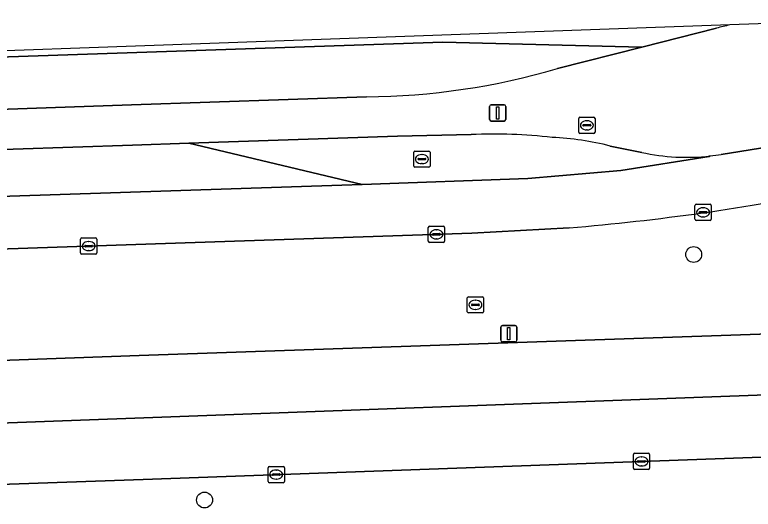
# Model space of a CAD drawing. Extents: x 161084 to 161928, y 385354 to 386522.
# Drawn here: x 161411.27 to 161456.77, y 386477.35 to 386507.85 of the extents above; entities that cross this region are included whole.
import ezdxf

# ---------------------------------------------------------------- set-up
doc = ezdxf.new("R2010")
doc.units = 0
for name, color, linetype in [('IMGEO_Berm_groen', 7, 'Continuous'), ('IMGEO_Boom', 7, 'Continuous'), ('IMGEO_Kolk', 7, 'Continuous'), ('IMGEO_Lichtmast', 7, 'Continuous'), ('IMGEO_OVBaan_gesloten', 7, 'Continuous'), ('IMGEO_Rijbaan_regionaal_gesloten', 7, 'Continuous'), ('IMGEO_Rioolput', 7, 'Continuous')]:
    doc.layers.add(name, color=color, linetype=linetype)

msp = doc.modelspace()

# ---------------------------------------------------------------- linework, layer by layer
at = {"layer": 'IMGEO_Berm_groen'}
for points in [[(161472.841, 386507.848), (161455.324, 386507.221)], [(161454.516, 386507.021), (161449.902, 386505.846), (161444.723, 386504.527)], [(161432.944, 386502.787), (161418.457, 386502.297), (161374.619, 386500.743), (161372.394, 386500.695)], [(161372.405, 386498.261), (161374.651, 386498.338), (161385.424, 386498.699), (161418.536, 386499.812), (161422.001, 386499.929), (161434.856, 386500.361), (161439.396, 386500.453)], [(161447.962, 386499.748), (161449.899, 386499.357)], [(161454.794, 386499.231), (161457.742, 386499.708)], [(161445.438, 386494.704), (161439.439, 386494.379), (161418.73, 386493.678), (161392.1, 386492.777), (161388.203, 386486.728), (161387.543, 386485.704), (161388.195, 386485.727), (161418.948, 386486.825), (161500.793, 386489.65), (161502.078, 386489.71)], [(161509.574, 386482.455), (161419.19, 386479.191), (161403.895, 386478.639), (161397.843, 386478.5), (161387.908, 386473.37), (161419.34, 386474.481), (161422.42, 386474.59), (161500, 386477.146), (161503.47, 386477.26), (161504.64, 386477.27), (161512.843, 386477.556)]]:
    msp.add_lwpolyline(points, dxfattribs=at)
for centre, radius, start, end in [((161462.769, 386475.337), 32.741, 103.1431, 104.5995), ((161432.57, 386546.06), 43.274, 270.4955, 286.3104), ((161440.84, 386470.081), 30.407, 83.306, 92.7212), ((161443.701, 386483.386), 16.908, 75.4022, 87.6835), ((161452.674, 386512.03), 12.973, 257.6487, 276.4168), ((161452.748, 386511.512), 12.45, 276.3458, 279.4592), ((161433.18, 386640.221), 146.033, 274.81504, 281.29295)]:
    msp.add_arc(centre, radius, start, end, dxfattribs=at)
at = {"layer": 'IMGEO_Boom'}
for centre in [(161453.106, 386493.058), (161422.968, 386477.917)]:
    msp.add_circle(centre, 0.489, dxfattribs=at)
at = {"layer": 'IMGEO_Kolk'}
for p, q in [((161453.184, 386495.236), (161453.184, 386496.088)), ((161453.259, 386496.162), (161454.111, 386496.162)), ((161454.185, 386496.088), (161454.185, 386495.236)), ((161453.443, 386495.656), (161453.443, 386495.668)), ((161453.486, 386495.705), (161453.884, 386495.705)), ((161453.672, 386495.942), (161453.697, 386495.942)), ((161453.927, 386495.668), (161453.927, 386495.656)), ((161453.881, 386495.619), (161453.483, 386495.619)), ((161453.695, 386495.382), (161453.67, 386495.382)), ((161436.753, 386493.879), (161436.753, 386494.731)), ((161436.828, 386494.805), (161437.68, 386494.805)), ((161437.754, 386494.731), (161437.754, 386493.879)), ((161454.111, 386495.162), (161453.259, 386495.162)), ((161437.012, 386494.299), (161437.012, 386494.311)), ((161437.45, 386494.262), (161437.052, 386494.262)), ((161437.055, 386494.348), (161437.453, 386494.348)), ((161437.241, 386494.585), (161437.266, 386494.585)), ((161437.496, 386494.311), (161437.496, 386494.299)), ((161415.327, 386493.154), (161415.327, 386494.006)), ((161415.402, 386494.08), (161416.254, 386494.08)), ((161415.815, 386493.86), (161415.84, 386493.86)), ((161416.328, 386494.006), (161416.328, 386493.154)), ((161437.68, 386493.805), (161436.828, 386493.805)), ((161437.264, 386494.025), (161437.239, 386494.025)), ((161415.586, 386493.574), (161415.586, 386493.586)), ((161416.024, 386493.537), (161415.626, 386493.537)), ((161415.629, 386493.623), (161416.027, 386493.623)), ((161416.07, 386493.586), (161416.07, 386493.574)), ((161416.254, 386493.08), (161415.402, 386493.08)), ((161415.838, 386493.3), (161415.813, 386493.3)), ((161449.387, 386479.874), (161449.387, 386480.726)), ((161449.462, 386480.8), (161450.314, 386480.8)), ((161450.388, 386480.726), (161450.388, 386479.874)), ((161449.646, 386480.294), (161449.646, 386480.306)), ((161450.084, 386480.257), (161449.686, 386480.257)), ((161449.689, 386480.343), (161450.087, 386480.343)), ((161449.875, 386480.58), (161449.9, 386480.58)), ((161450.13, 386480.306), (161450.13, 386480.294)), ((161426.886, 386479.061), (161426.886, 386479.913)), ((161426.961, 386479.987), (161427.813, 386479.987)), ((161427.374, 386479.767), (161427.399, 386479.767)), ((161427.887, 386479.913), (161427.887, 386479.061)), ((161450.314, 386479.8), (161449.462, 386479.8)), ((161449.898, 386480.02), (161449.873, 386480.02)), ((161427.145, 386479.481), (161427.145, 386479.493)), ((161427.583, 386479.444), (161427.185, 386479.444)), ((161427.188, 386479.53), (161427.586, 386479.53)), ((161427.629, 386479.493), (161427.629, 386479.481)), ((161427.813, 386478.987), (161426.961, 386478.987)), ((161427.397, 386479.207), (161427.372, 386479.207))]:
    msp.add_line(p, q, dxfattribs=at)
for points in [[(161453.184, 386495.236), (161453.184, 386496.088)], [(161453.259, 386496.162), (161454.111, 386496.162)], [(161454.185, 386496.088), (161454.185, 386495.236)], [(161436.753, 386493.879), (161436.753, 386494.731)], [(161436.828, 386494.805), (161437.68, 386494.805)], [(161437.754, 386494.731), (161437.754, 386493.879)], [(161454.111, 386495.162), (161453.259, 386495.162)], [(161415.327, 386493.154), (161415.327, 386494.006)], [(161415.402, 386494.08), (161416.254, 386494.08)], [(161416.328, 386494.006), (161416.328, 386493.154)], [(161437.68, 386493.805), (161436.828, 386493.805)], [(161416.254, 386493.08), (161415.402, 386493.08)], [(161449.387, 386479.874), (161449.387, 386480.726)], [(161449.462, 386480.8), (161450.314, 386480.8)], [(161450.388, 386480.726), (161450.388, 386479.874)], [(161426.886, 386479.061), (161426.886, 386479.913)], [(161426.961, 386479.987), (161427.813, 386479.987)], [(161427.887, 386479.913), (161427.887, 386479.061)], [(161450.314, 386479.8), (161449.462, 386479.8)], [(161427.813, 386478.987), (161426.961, 386478.987)]]:
    msp.add_lwpolyline(points, dxfattribs=at)
for centre, radius, start, end in [((161453.261, 386496.086), 0.0765, 91.552, 178.448), ((161453.261, 386496.086), 0.0765, 91.552, 178.448), ((161454.109, 386496.086), 0.0765, 1.552, 88.448), ((161454.109, 386496.086), 0.0765, 1.552, 88.448), ((161453.483, 386495.665), 0.0403, 85.8775, 175.7526), ((161453.48, 386495.655), 0.0366, 178.938, 274.7102), ((161453.884, 386495.662), 0.043, 264.8664, 352.4533), ((161453.888, 386495.667), 0.0386, 1.7309, 96.639), ((161453.261, 386495.238), 0.0765, 181.552, 268.448), ((161453.261, 386495.238), 0.0765, 181.552, 268.448), ((161454.109, 386495.238), 0.0765, 271.552, 358.448), ((161454.109, 386495.238), 0.0765, 271.552, 358.448), ((161436.83, 386494.729), 0.0765, 91.552, 178.448), ((161436.83, 386494.729), 0.0765, 91.552, 178.448), ((161437.678, 386494.729), 0.0765, 1.552, 88.448), ((161437.678, 386494.729), 0.0765, 1.552, 88.448), ((161437.052, 386494.308), 0.0403, 85.8775, 175.7526), ((161437.049, 386494.298), 0.0366, 178.938, 274.7102), ((161437.453, 386494.305), 0.043, 264.8664, 352.4533), ((161437.457, 386494.31), 0.0386, 1.7309, 96.639), ((161415.404, 386494.004), 0.0765, 91.552, 178.448), ((161415.404, 386494.004), 0.0765, 91.552, 178.448), ((161416.252, 386494.004), 0.0765, 1.552, 88.448), ((161416.252, 386494.004), 0.0765, 1.552, 88.448), ((161436.83, 386493.881), 0.0765, 181.552, 268.448), ((161436.83, 386493.881), 0.0765, 181.552, 268.448), ((161437.678, 386493.881), 0.0765, 271.552, 358.448), ((161437.678, 386493.881), 0.0765, 271.552, 358.448), ((161415.626, 386493.583), 0.0403, 85.8775, 175.7526), ((161415.623, 386493.573), 0.0366, 178.938, 274.7102), ((161416.027, 386493.58), 0.043, 264.8664, 352.4533), ((161416.031, 386493.585), 0.0386, 1.7309, 96.639), ((161415.404, 386493.156), 0.0765, 181.552, 268.448), ((161415.404, 386493.156), 0.0765, 181.552, 268.448), ((161416.252, 386493.156), 0.0765, 271.552, 358.448), ((161416.252, 386493.156), 0.0765, 271.552, 358.448), ((161449.464, 386480.724), 0.0765, 91.552, 178.448), ((161449.464, 386480.724), 0.0765, 91.552, 178.448), ((161450.312, 386480.724), 0.0765, 1.552, 88.448), ((161450.312, 386480.724), 0.0765, 1.552, 88.448), ((161449.686, 386480.303), 0.0403, 85.8775, 175.7526), ((161449.683, 386480.293), 0.0366, 178.938, 274.7102), ((161450.087, 386480.3), 0.043, 264.8664, 352.4533), ((161450.091, 386480.305), 0.0386, 1.7309, 96.639), ((161426.963, 386479.911), 0.0765, 91.552, 178.448), ((161426.963, 386479.911), 0.0765, 91.552, 178.448), ((161427.811, 386479.911), 0.0765, 1.552, 88.448), ((161427.811, 386479.911), 0.0765, 1.552, 88.448), ((161449.464, 386479.876), 0.0765, 181.552, 268.448), ((161449.464, 386479.876), 0.0765, 181.552, 268.448), ((161450.312, 386479.876), 0.0765, 271.552, 358.448), ((161450.312, 386479.876), 0.0765, 271.552, 358.448), ((161427.185, 386479.49), 0.0403, 85.8775, 175.7526), ((161427.182, 386479.48), 0.0366, 178.938, 274.7102), ((161427.586, 386479.487), 0.043, 264.8664, 352.4533), ((161427.59, 386479.492), 0.0386, 1.7309, 96.639), ((161426.963, 386479.063), 0.0765, 181.552, 268.448), ((161426.963, 386479.063), 0.0765, 181.552, 268.448), ((161427.811, 386479.063), 0.0765, 271.552, 358.448), ((161427.811, 386479.063), 0.0765, 271.552, 358.448)]:
    msp.add_arc(centre, radius, start, end, dxfattribs=at)
for centre, major_axis, ratio, start_param, end_param in [((161453.671, 386495.662), (-0.387, 0.002), 0.722429, 4.712389, 7.853982), ((161453.696, 386495.662), (-0.39, 0.002), 0.717154, 1.570796, 4.712389), ((161437.24, 386494.305), (-0.387, 0.002), 0.722429, 4.712389, 7.853982), ((161437.265, 386494.305), (-0.39, 0.002), 0.717154, 1.570796, 4.712389), ((161415.814, 386493.58), (-0.387, 0.002), 0.722429, 4.712389, 7.853982), ((161415.839, 386493.58), (-0.39, 0.002), 0.717154, 1.570796, 4.712389), ((161449.874, 386480.3), (-0.387, 0.002), 0.722429, 4.712389, 7.853982), ((161449.899, 386480.3), (-0.39, 0.002), 0.717154, 1.570796, 4.712389), ((161427.373, 386479.487), (-0.387, 0.002), 0.722429, 4.712389, 7.853982), ((161427.398, 386479.487), (-0.39, 0.002), 0.717154, 1.570796, 4.712389)]:
    msp.add_ellipse(centre, major_axis=major_axis, ratio=ratio, start_param=start_param, end_param=end_param, dxfattribs=at)
at = {"layer": 'IMGEO_Lichtmast'}
for p, q in [((161440.533, 386501.391), (161440.533, 386502.191)), ((161440.533, 386502.191), (161440.533, 386501.391)), ((161440.633, 386502.291), (161441.423, 386502.291)), ((161441.423, 386502.291), (161440.633, 386502.291)), ((161441.523, 386502.191), (161441.523, 386501.391)), ((161441.523, 386501.391), (161441.523, 386502.191)), ((161441.423, 386501.291), (161440.633, 386501.291)), ((161440.633, 386501.291), (161441.423, 386501.291)), ((161441.216, 386487.776), (161441.216, 386488.576)), ((161441.216, 386488.576), (161441.216, 386487.776)), ((161441.316, 386488.676), (161442.106, 386488.676)), ((161442.106, 386488.676), (161441.316, 386488.676)), ((161442.206, 386488.576), (161442.206, 386487.776)), ((161442.206, 386487.776), (161442.206, 386488.576)), ((161442.106, 386487.676), (161441.316, 386487.676)), ((161441.316, 386487.676), (161442.106, 386487.676))]:
    msp.add_line(p, q, dxfattribs=at)
for points in [[(161440.953, 386502.166), (161441.103, 386502.166), (161441.103, 386501.416), (161440.953, 386501.416), (161440.953, 386502.166)], [(161441.636, 386488.551), (161441.786, 386488.551), (161441.786, 386487.801), (161441.636, 386487.801), (161441.636, 386488.551)]]:
    msp.add_lwpolyline(points, dxfattribs=at)
for centre, start, end in [((161440.633, 386502.191), 90, 180), ((161440.633, 386502.191), 90, 180), ((161441.423, 386502.191), 0, 90), ((161441.423, 386502.191), 360, 90), ((161440.633, 386501.391), 180, 270), ((161440.633, 386501.391), 180, 270), ((161441.423, 386501.391), 270, 0), ((161441.423, 386501.391), 270, 0), ((161441.316, 386488.576), 90, 180), ((161441.316, 386488.576), 90, 180), ((161442.106, 386488.576), 0, 90), ((161442.106, 386488.576), 360, 90), ((161441.316, 386487.776), 180, 270), ((161441.316, 386487.776), 180, 270), ((161442.106, 386487.776), 270, 0), ((161442.106, 386487.776), 270, 0)]:
    msp.add_arc(centre, 0.1, start, end, dxfattribs=at)
at = {"layer": 'IMGEO_OVBaan_gesloten'}
for points in [[(161514.156, 386490.147), (161502.078, 386489.71), (161500.793, 386489.65), (161418.948, 386486.825), (161388.195, 386485.727), (161387.543, 386485.704), (161374.061, 386485.175), (161372.879, 386485.112), (161372.986, 386481.34), (161402.535, 386482.368), (161470.335, 386484.875), (161514.225, 386486.399)], [(161514.225, 386486.399), (161470.335, 386484.875), (161402.535, 386482.368), (161372.986, 386481.34), (161373.092, 386477.573), (161375.38, 386477.642), (161381.408, 386477.91), (161397.843, 386478.5), (161403.895, 386478.639), (161419.19, 386479.191), (161509.574, 386482.455), (161514.293, 386482.64)]]:
    msp.add_lwpolyline(points, close=True, dxfattribs=at)
at = {"layer": 'IMGEO_Rijbaan_regionaal_gesloten'}
for points in [[(161455.324, 386507.221), (161371.791, 386504.227), (161371.804, 386503.915), (161381.677, 386504.273), (161437.655, 386506.155), (161449.902, 386505.846), (161454.516, 386507.021)], [(161444.723, 386504.527), (161449.902, 386505.846), (161437.655, 386506.155), (161381.677, 386504.273), (161371.804, 386503.915), (161371.937, 386500.681), (161372.394, 386500.695), (161374.619, 386500.743), (161418.457, 386502.297), (161432.944, 386502.787)], [(161439.396, 386500.453), (161434.856, 386500.361), (161422.001, 386499.929), (161432.684, 386497.383), (161442.893, 386497.741), (161448.606, 386498.236), (161454.06, 386499.113), (161454.124, 386499.138)], [(161449.899, 386499.357), (161447.962, 386499.748)], [(161457.742, 386499.708), (161454.794, 386499.231)], [(161454.124, 386499.138), (161454.06, 386499.113), (161448.606, 386498.236), (161442.893, 386497.741), (161432.684, 386497.383), (161431.43, 386497.339), (161372.523, 386495.379), (161372.656, 386492.121), (161374.873, 386492.222), (161392.1, 386492.777), (161418.73, 386493.678), (161439.439, 386494.379), (161445.438, 386494.704)]]:
    msp.add_lwpolyline(points, dxfattribs=at)
msp.add_lwpolyline([(161422.001, 386499.929), (161418.536, 386499.812), (161385.424, 386498.699), (161374.651, 386498.338), (161372.405, 386498.261), (161372.523, 386495.379), (161431.43, 386497.339), (161432.684, 386497.383)], close=True, dxfattribs=at)
for centre, radius, start, end in [((161462.769, 386475.337), 32.741, 103.1431, 104.5995), ((161432.57, 386546.06), 43.274, 270.4955, 286.3104), ((161440.84, 386470.081), 30.407, 83.306, 92.7212), ((161443.701, 386483.386), 16.908, 75.4022, 87.6835), ((161452.674, 386512.03), 12.973, 257.6487, 276.4168), ((161452.748, 386511.512), 12.45, 276.3458, 279.4592), ((161433.18, 386640.221), 146.033, 274.81504, 281.29295)]:
    msp.add_arc(centre, radius, start, end, dxfattribs=at)
at = {"layer": 'IMGEO_Rioolput'}
for p, q in [((161446.023, 386500.604), (161446.023, 386501.456)), ((161446.098, 386501.53), (161446.95, 386501.53)), ((161446.511, 386501.31), (161446.536, 386501.31)), ((161447.024, 386501.456), (161447.024, 386500.604)), ((161446.282, 386501.024), (161446.282, 386501.036)), ((161446.72, 386500.987), (161446.322, 386500.987)), ((161446.325, 386501.073), (161446.723, 386501.073)), ((161446.534, 386500.75), (161446.509, 386500.75)), ((161446.766, 386501.036), (161446.766, 386501.024)), ((161446.95, 386500.53), (161446.098, 386500.53)), ((161435.857, 386498.518), (161435.857, 386499.37)), ((161435.932, 386499.444), (161436.784, 386499.444)), ((161436.858, 386499.37), (161436.858, 386498.518)), ((161436.116, 386498.938), (161436.116, 386498.95)), ((161436.554, 386498.901), (161436.156, 386498.901)), ((161436.159, 386498.987), (161436.557, 386498.987)), ((161436.345, 386499.224), (161436.37, 386499.224)), ((161436.6, 386498.95), (161436.6, 386498.938)), ((161436.784, 386498.444), (161435.932, 386498.444)), ((161436.368, 386498.664), (161436.343, 386498.664)), ((161439.156, 386489.529), (161439.156, 386490.381)), ((161439.231, 386490.455), (161440.083, 386490.455)), ((161439.644, 386490.235), (161439.669, 386490.235)), ((161440.157, 386490.381), (161440.157, 386489.529)), ((161439.415, 386489.949), (161439.415, 386489.961)), ((161439.853, 386489.912), (161439.455, 386489.912)), ((161439.458, 386489.998), (161439.856, 386489.998)), ((161439.899, 386489.961), (161439.899, 386489.949)), ((161440.083, 386489.455), (161439.231, 386489.455)), ((161439.667, 386489.675), (161439.642, 386489.675))]:
    msp.add_line(p, q, dxfattribs=at)
for points in [[(161446.023, 386500.604), (161446.023, 386501.456)], [(161446.098, 386501.53), (161446.95, 386501.53)], [(161447.024, 386501.456), (161447.024, 386500.604)], [(161446.95, 386500.53), (161446.098, 386500.53)], [(161435.857, 386498.518), (161435.857, 386499.37)], [(161435.932, 386499.444), (161436.784, 386499.444)], [(161436.858, 386499.37), (161436.858, 386498.518)], [(161436.784, 386498.444), (161435.932, 386498.444)], [(161439.156, 386489.529), (161439.156, 386490.381)], [(161439.231, 386490.455), (161440.083, 386490.455)], [(161440.157, 386490.381), (161440.157, 386489.529)], [(161440.083, 386489.455), (161439.231, 386489.455)]]:
    msp.add_lwpolyline(points, dxfattribs=at)
for centre, radius, start, end in [((161446.1, 386501.454), 0.0765, 91.552, 178.448), ((161446.1, 386501.454), 0.0765, 91.552, 178.448), ((161446.948, 386501.454), 0.0765, 1.552, 88.448), ((161446.948, 386501.454), 0.0765, 1.552, 88.448), ((161446.322, 386501.033), 0.0403, 85.8775, 175.7526), ((161446.319, 386501.023), 0.0366, 178.938, 274.7102), ((161446.723, 386501.03), 0.043, 264.8664, 352.4533), ((161446.727, 386501.035), 0.0386, 1.7309, 96.639), ((161446.1, 386500.606), 0.0765, 181.552, 268.448), ((161446.1, 386500.606), 0.0765, 181.552, 268.448), ((161446.948, 386500.606), 0.0765, 271.552, 358.448), ((161446.948, 386500.606), 0.0765, 271.552, 358.448), ((161435.934, 386499.368), 0.0765, 91.552, 178.448), ((161435.934, 386499.368), 0.0765, 91.552, 178.448), ((161436.782, 386499.368), 0.0765, 1.552, 88.448), ((161436.782, 386499.368), 0.0765, 1.552, 88.448), ((161436.156, 386498.947), 0.0403, 85.8775, 175.7526), ((161436.153, 386498.937), 0.0366, 178.938, 274.7102), ((161436.557, 386498.944), 0.043, 264.8664, 352.4533), ((161436.561, 386498.949), 0.0386, 1.7309, 96.639), ((161435.934, 386498.52), 0.0765, 181.552, 268.448), ((161435.934, 386498.52), 0.0765, 181.552, 268.448), ((161436.782, 386498.52), 0.0765, 271.552, 358.448), ((161436.782, 386498.52), 0.0765, 271.552, 358.448), ((161439.233, 386490.379), 0.0765, 91.552, 178.448), ((161439.233, 386490.379), 0.0765, 91.552, 178.448), ((161440.081, 386490.379), 0.0765, 1.552, 88.448), ((161440.081, 386490.379), 0.0765, 1.552, 88.448), ((161439.455, 386489.958), 0.0403, 85.8775, 175.7526), ((161439.452, 386489.948), 0.0366, 178.938, 274.7102), ((161439.856, 386489.955), 0.043, 264.8664, 352.4533), ((161439.86, 386489.96), 0.0386, 1.7309, 96.639), ((161439.233, 386489.531), 0.0765, 181.552, 268.448), ((161439.233, 386489.531), 0.0765, 181.552, 268.448), ((161440.081, 386489.531), 0.0765, 271.552, 358.448), ((161440.081, 386489.531), 0.0765, 271.552, 358.448)]:
    msp.add_arc(centre, radius, start, end, dxfattribs=at)
for centre, major_axis, ratio, start_param, end_param in [((161446.51, 386501.03), (-0.387, 0.002), 0.722429, 4.712389, 7.853982), ((161446.535, 386501.03), (-0.39, 0.002), 0.717154, 1.570796, 4.712389), ((161436.344, 386498.944), (-0.387, 0.002), 0.722429, 4.712389, 7.853982), ((161436.369, 386498.944), (-0.39, 0.002), 0.717154, 1.570796, 4.712389), ((161439.643, 386489.955), (-0.387, 0.002), 0.722429, 4.712389, 7.853982), ((161439.668, 386489.955), (-0.39, 0.002), 0.717154, 1.570796, 4.712389)]:
    msp.add_ellipse(centre, major_axis=major_axis, ratio=ratio, start_param=start_param, end_param=end_param, dxfattribs=at)

doc.saveas('drawing.dxf')
